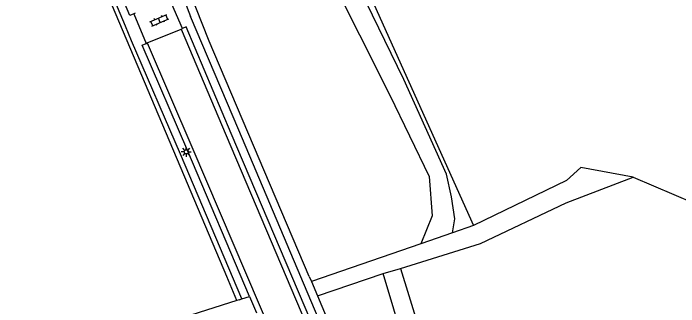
# Model space of a CAD drawing. Extents: x 124000 to 129000, y 395500 to 397503.
# Drawn here: x 128391.7 to 128474.3, y 396496.3 to 396532.7 of the extents above; entities that cross this region are included whole.
import ezdxf

# ---------------------------------------------------------------- set-up
doc = ezdxf.new("R2010")
doc.units = 0
for name, color, linetype in [('gg-afsc-hekwerk', 7, 'Continuous'), ('gg-knt-onverhard', 7, 'Continuous'), ('gg-knt-verharding', 7, 'Continuous'), ('gt-grn-groengrens', 7, 'Continuous'), ('gt-grn-groengrens NZ', 7, 'Continuous'), ('gt-grn-vlakafsluiter', 7, 'Continuous'), ('gt-symb-klinker verharding', 7, 'Continuous'), ('gt-symb-lichtmast', 7, 'Continuous')]:
    doc.layers.add(name, color=color, linetype=linetype)

# ---------------------------------------------------------------- blocks, each defined once
blk = doc.blocks.new('gt0-KL1')
at = {"layer": 'gt-symb-klinker verharding'}
for p, q in [((-1.15, 0.3), (1.15, 0.3)), ((-1, -0.3), (-1, 0.3)), ((-0.5, 0.3), (-0.5, 0.45)), ((0, -0.3), (0, 0.3)), ((0.5, 0.3), (0.5, 0.45)), ((1, -0.3), (1, 0.3)), ((-1.15, -0.3), (1.15, -0.3)), ((-0.5, -0.45), (-0.5, -0.3)), ((0.5, -0.45), (0.5, -0.3))]:
    blk.add_line(p, q, dxfattribs=at)
blk = doc.blocks.new('gt0-LMAST')
at = {"layer": 'gt-symb-lichtmast'}
for p, q in [((-0.182, 0.173), (-0.447, 0.438)), ((-0.005, 0.246), (-0.005, 0.621)), ((0.172, 0.173), (0.437, 0.438)), ((-0.255, -0.004), (-0.63, -0.004)), ((-0.182, -0.181), (-0.447, -0.446)), ((-0.005, -0.254), (-0.005, -0.629)), ((0.437, -0.446), (0.172, -0.181)), ((0.245, -0.004), (0.62, -0.004))]:
    blk.add_line(p, q, dxfattribs=at)
blk.add_circle((-0.005, -0.004), 0.25, dxfattribs=at)

msp = doc.modelspace()

# ---------------------------------------------------------------- linework, layer by layer
at = {"layer": 'gg-afsc-hekwerk'}
for p, q in [((128428.427, 396500), (128428.691, 396499.37)), ((128428.691, 396499.37), (128429.433, 396497.599))]:
    msp.add_line(p, q, dxfattribs=at)
for points in [[(128428.427, 396500), (128415.998, 396529.208), (128404.821, 396557.468), (128396.258, 396575.974), (128386.572, 396592.424)], [(128429.433, 396497.599), (128473.574, 396392.201), (128496.232, 396337.899), (128502.492, 396333.29), (128514.837, 396336.158)]]:
    msp.add_lwpolyline(points, dxfattribs=at)
at = {"layer": 'gg-knt-onverhard'}
for p, q in [((128448.789, 396506.326), (128446.186, 396505.425)), ((128446.186, 396505.425), (128442.257, 396504.065)), ((128442.257, 396504.065), (128428.691, 396499.37)), ((128437.609, 396500.398), (128439.749, 396500.982)), ((128429.433, 396497.599), (128437.609, 396500.398)), ((128420.053, 396497.231), (128421.01, 396497.536)), ((128419.707, 396497.12), (128419.431, 396497.032)), ((128419.707, 396497.12), (128420.053, 396497.231))]:
    msp.add_line(p, q, dxfattribs=at)
for points in [[(128446.186, 396505.425), (128446.511, 396507.152), (128446.066, 396509.885), (128445.463, 396512.714), (128440.158, 396524.442), (128428.438, 396548.548), (128425.303, 396554.273), (128423.635, 396559.835), (128423.024, 396565.231), (128422.489, 396571.898), (128420.835, 396577.447), (128415.582, 396585.331), (128413.249, 396583.927), (128419.183, 396575.32), (128420.35, 396567.811), (128422.449, 396555.087), (128427.174, 396544.964), (128438.424, 396522.536), (128443.288, 396512.413), (128443.677, 396507.546), (128442.257, 396504.065)], [(128468.634, 396512.333), (128462.13, 396513.557), (128460.351, 396511.944), (128448.789, 396506.326)], [(128439.749, 396500.982), (128449.679, 396504.101), (128460.296, 396509.163), (128468.634, 396512.333)], [(128439.749, 396500.982), (128441.986, 396493.779)], [(128467.48, 396435.06), (128464.756, 396437.883), (128459.6, 396445.767), (128452.426, 396457.983), (128451.259, 396463.337), (128451.648, 396467.23), (128450.675, 396471.026), (128448.438, 396473.168), (128446.395, 396476.38), (128441.896, 396482.457), (128441.118, 396485.46), (128440.451, 396488.853), (128440.228, 396491.523), (128437.609, 396500.398)], [(128419.431, 396497.032), (128368.24, 396480.71), (128290.91, 396455.41), (128251.18, 396442.56), (128215.44, 396430.65), (128153.4, 396412.16), (128151.516, 396411.742)]]:
    msp.add_lwpolyline(points, dxfattribs=at)
at = {"layer": 'gg-knt-verharding'}
for p, q in [((128412.686, 396530.79), (128411.085, 396534.532)), ((128406.803, 396532.687), (128406.652, 396532.622)), ((128406.652, 396532.622), (128408.165, 396528.935)), ((128408.312, 396528.995), (128412.53, 396530.726)), ((128412.53, 396530.726), (128412.686, 396530.79)), ((128408.165, 396528.935), (128408.312, 396528.995)), ((128421.01, 396497.536), (128421.879, 396495.487))]:
    msp.add_line(p, q, dxfattribs=at)
for points in [[(128406.652, 396532.622), (128406.147, 396532.404), (128399.765, 396547.55), (128394.15, 396560.352), (128393.519, 396561.842)], [(128412.53, 396530.726), (128418.09, 396517.503), (128427.979, 396494.224), (128447.083, 396448.728), (128467.019, 396401.067), (128477.212, 396376.455), (128492.33, 396339.72), (128495.338, 396334.937)], [(128470.183, 396395.411), (128467.716, 396401.411), (128457.442, 396425.766), (128447.704, 396449.085), (128437.977, 396472.081), (128428.619, 396494.508), (128418.742, 396517.765), (128413.147, 396530.985), (128412.686, 396530.79)], [(128421.01, 396497.536), (128413.365, 396515.569), (128407.691, 396528.74), (128408.165, 396528.935)], [(128408.312, 396528.995), (128413.976, 396515.802), (128423.898, 396492.544), (128433.418, 396469.857), (128443.108, 396446.886), (128462.945, 396399.429), (128473.062, 396374.971), (128482.541, 396351.97), (128492.125, 396328.579), (128501.456, 396305.661), (128511.028, 396282.552), (128520.46, 396259.721), (128530.305, 396236.498), (128540.001, 396213.493), (128549.687, 396190.629), (128593.249, 396087.47)]]:
    msp.add_lwpolyline(points, dxfattribs=at)
at = {"layer": 'gt-grn-groengrens'}
for p, q in [((128418.178, 396500), (128392.126, 396561.733)), ((128419.431, 396497.032), (128418.178, 396500))]:
    msp.add_line(p, q, dxfattribs=at)
at = {"layer": 'gt-grn-groengrens NZ'}
for points in [[(128400.423, 396563.006), (128406.014, 396550.316), (128410.024, 396541.017), (128412.923, 396534.231), (128413.678, 396532.295)], [(128405.617, 396531.086), (128398.846, 396547.155), (128393.232, 396559.956), (128392.468, 396561.76)], [(128471.86, 396393.964), (128471.108, 396395.791), (128468.639, 396401.795), (128458.364, 396426.153), (128448.626, 396449.472), (128438.899, 396472.468), (128429.541, 396494.896), (128419.663, 396518.155), (128413.678, 396532.295)], [(128420.053, 396497.231), (128412.445, 396515.176), (128406.37, 396529.278), (128405.617, 396531.086)]]:
    msp.add_lwpolyline(points, dxfattribs=at)
at = {"layer": 'gt-grn-vlakafsluiter'}
msp.add_lwpolyline([(128468.634, 396512.333), (128476.196, 396509.114), (128526.877, 396518.069), (128521.673, 396577.421), (128519.703, 396599.419), (128515.048, 396602.604), (128453.174, 396565.092), (128449.116, 396563.82), (128424.713, 396559.871), (128448.789, 396506.326)], dxfattribs=at)

# ---------------------------------------------------------------- block references
at = {"layer": 'gt-symb-klinker verharding', "rotation": 23.334041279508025}
msp.add_blockref('gt0-KL1', (128409.808, 396531.802), dxfattribs=at)
at = {"layer": 'gt-symb-lichtmast'}
msp.add_blockref('gt0-LMAST', (128413.155, 396515.487), dxfattribs=at)

doc.saveas('drawing.dxf')
